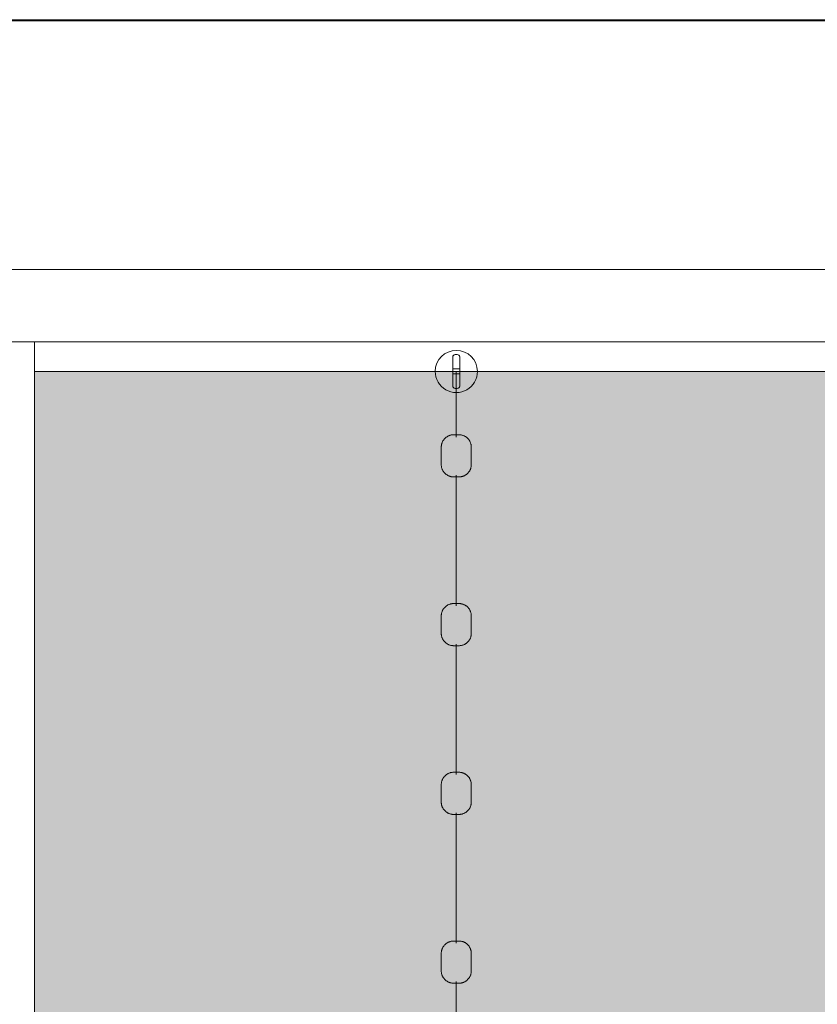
# Model space of a CAD drawing. Header units: millimetres. Extents: x 2016 to 102618, y -16590 to 68005.
# Tile 533 of 654: x 68483 to 69428, y 60570 to 61737. Entities that reach past the tile are written whole.
import ezdxf

# ---------------------------------------------------------------- set-up
doc = ezdxf.new("R2010")
doc.units = ezdxf.units.MM
for name, color, linetype, lineweight in [('A-DETL', 90, 'Continuous', 18), ('A-DETL-MBND', 5, 'Continuous', 13), ('A-WALL', 113, 'Continuous', 13), ('Q-SPCQ', 91, 'Continuous', 13)]:
    doc.layers.add(name, color=color, linetype=linetype, lineweight=lineweight)
doc.layers.add('Water', color=131, linetype='Continuous')

# ---------------------------------------------------------------- blocks, each defined once
blk = doc.blocks.new('43_VCS_SE_goot_rooster_schuin - 28_VCS_RVS wand-gootrooster 25000mm-4108939-00 Begane grond')
at = {"layer": 'Q-SPCQ'}
for p, q in [((-10916.4, 147.1), (10914.3, 147.1)), ((10916.4, 145.8), (-10916.4, 145.8)), ((-10621.4, -148.8), (10620.1, -148.8))]:
    blk.add_line(p, q, dxfattribs=at)
blk = doc.blocks.new('89_VCS_SE_drijflijn - drijflijn-V276-00 Begane grond')
at = {"layer": 'Q-SPCQ'}
for p, q in [((-13032.8, 17.8), (-13053.3, 17.8)), ((-12832.8, 17.8), (-12853.3, 17.8)), ((-12632.8, 17.8), (-12653.3, 17.8)), ((-12432.8, 17.8), (-12453.3, 17.8)), ((-13163.1, -1.2), (-13163.1, 1.1)), ((-13160.1, 4.1), (-13143.1, 4.1)), ((-13146.1, 4.1), (-13146.1, -4.2)), ((-13143.1, 4.1), (-13126.1, 4.1)), ((-13143.1, 0), (-13065.4, 0)), ((-13140.1, -4.2), (-13140.1, 4.1)), ((-13123.1, 1.1), (-13123.1, -1.2)), ((-13020.1, 0), (-12865.4, 0)), ((-12820.1, 0), (-12665.4, 0)), ((-12620.1, 0), (-12465.4, 0)), ((-12420.1, 0), (-12265.4, 0)), ((-13143.1, -4.2), (-13160.1, -4.2)), ((-13126.1, -4.2), (-13143.1, -4.2)), ((-13053.3, -17.8), (-13032.8, -17.8)), ((-12853.3, -17.8), (-12832.8, -17.8)), ((-12653.3, -17.8), (-12632.8, -17.8)), ((-12453.3, -17.8), (-12432.8, -17.8))]:
    blk.add_line(p, q, dxfattribs=at)
at = {"layer": 'Q-SPCQ', "flags": 128}
for points in [[(-13068.1, 3), (-13068.1, 3.6), (-13068.1, 4.2), (-13068, 4.8), (-13067.9, 5.4), (-13067.8, 5.9), (-13067.7, 6.5), (-13067.5, 7.1), (-13067.4, 7.7), (-13067.2, 8.2), (-13067, 8.8), (-13066.7, 9.3), (-13066.4, 9.9), (-13066.2, 10.4), (-13065.9, 10.9), (-13065.5, 11.4), (-13065.2, 11.9), (-13064.8, 12.3), (-13064.4, 12.8), (-13064, 13.2), (-13063.6, 13.6), (-13063.2, 14.1), (-13062.7, 14.4), (-13062.3, 14.8), (-13061.8, 15.2), (-13061.3, 15.5), (-13060.8, 15.8), (-13060.3, 16.1), (-13059.7, 16.4), (-13059.2, 16.6), (-13058.7, 16.8), (-13058.1, 17), (-13057.5, 17.2), (-13057, 17.4), (-13056.4, 17.5), (-13055.8, 17.6), (-13055.2, 17.7), (-13054.6, 17.8), (-13054, 17.8), (-13053.4, 17.8), (-13053.3, 17.8)], [(-13032.8, 17.8), (-13032.2, 17.8), (-13031.6, 17.8), (-13031.1, 17.7), (-13030.5, 17.7), (-13029.9, 17.5), (-13029.3, 17.4), (-13028.8, 17.3), (-13028.2, 17.1), (-13027.6, 16.9), (-13027.1, 16.7), (-13026.6, 16.4), (-13026, 16.2), (-13025.5, 15.9), (-13025, 15.6), (-13024.5, 15.3), (-13024, 14.9), (-13023.6, 14.6), (-13023.1, 14.2), (-13022.7, 13.8), (-13022.3, 13.4), (-13021.9, 13), (-13021.5, 12.5), (-13021.1, 12.1), (-13020.8, 11.6), (-13020.5, 11.1), (-13020.1, 10.6), (-13019.9, 10.1), (-13019.6, 9.6), (-13019.3, 9), (-13019.1, 8.5), (-13018.9, 7.9), (-13018.7, 7.4), (-13018.6, 6.8), (-13018.5, 6.2), (-13018.3, 5.7), (-13018.3, 5.1), (-13018.2, 4.5), (-13018.1, 3.9), (-13018.1, 3.3), (-13018.1, 3.2)], [(-12868.1, 3), (-12868.1, 3.6), (-12868.1, 4.2), (-12868, 4.8), (-12867.9, 5.4), (-12867.8, 5.9), (-12867.7, 6.5), (-12867.5, 7.1), (-12867.4, 7.7), (-12867.2, 8.2), (-12867, 8.8), (-12866.7, 9.3), (-12866.4, 9.9), (-12866.2, 10.4), (-12865.9, 10.9), (-12865.5, 11.4), (-12865.2, 11.9), (-12864.8, 12.3), (-12864.4, 12.8), (-12864, 13.2), (-12863.6, 13.6), (-12863.2, 14.1), (-12862.7, 14.4), (-12862.3, 14.8), (-12861.8, 15.2), (-12861.3, 15.5), (-12860.8, 15.8), (-12860.3, 16.1), (-12859.7, 16.4), (-12859.2, 16.6), (-12858.7, 16.8), (-12858.1, 17), (-12857.5, 17.2), (-12857, 17.4), (-12856.4, 17.5), (-12855.8, 17.6), (-12855.2, 17.7), (-12854.6, 17.8), (-12854, 17.8), (-12853.4, 17.8), (-12853.3, 17.8)], [(-12832.8, 17.8), (-12832.2, 17.8), (-12831.6, 17.8), (-12831.1, 17.7), (-12830.5, 17.7), (-12829.9, 17.5), (-12829.3, 17.4), (-12828.8, 17.3), (-12828.2, 17.1), (-12827.6, 16.9), (-12827.1, 16.7), (-12826.6, 16.4), (-12826, 16.2), (-12825.5, 15.9), (-12825, 15.6), (-12824.5, 15.3), (-12824, 14.9), (-12823.6, 14.6), (-12823.1, 14.2), (-12822.7, 13.8), (-12822.3, 13.4), (-12821.9, 13), (-12821.5, 12.5), (-12821.1, 12.1), (-12820.8, 11.6), (-12820.5, 11.1), (-12820.1, 10.6), (-12819.9, 10.1), (-12819.6, 9.6), (-12819.3, 9), (-12819.1, 8.5), (-12818.9, 7.9), (-12818.7, 7.4), (-12818.6, 6.8), (-12818.5, 6.2), (-12818.3, 5.7), (-12818.3, 5.1), (-12818.2, 4.5), (-12818.1, 3.9), (-12818.1, 3.3), (-12818.1, 3.2)], [(-12668.1, 3), (-12668.1, 3.6), (-12668.1, 4.2), (-12668, 4.8), (-12667.9, 5.4), (-12667.8, 5.9), (-12667.7, 6.5), (-12667.5, 7.1), (-12667.4, 7.7), (-12667.2, 8.2), (-12667, 8.8), (-12666.7, 9.3), (-12666.4, 9.9), (-12666.2, 10.4), (-12665.9, 10.9), (-12665.5, 11.4), (-12665.2, 11.9), (-12664.8, 12.3), (-12664.4, 12.8), (-12664, 13.2), (-12663.6, 13.6), (-12663.2, 14.1), (-12662.7, 14.4), (-12662.3, 14.8), (-12661.8, 15.2), (-12661.3, 15.5), (-12660.8, 15.8), (-12660.3, 16.1), (-12659.7, 16.4), (-12659.2, 16.6), (-12658.7, 16.8), (-12658.1, 17), (-12657.5, 17.2), (-12657, 17.4), (-12656.4, 17.5), (-12655.8, 17.6), (-12655.2, 17.7), (-12654.6, 17.8), (-12654, 17.8), (-12653.4, 17.8), (-12653.3, 17.8)], [(-12632.8, 17.8), (-12632.2, 17.8), (-12631.6, 17.8), (-12631.1, 17.7), (-12630.5, 17.7), (-12629.9, 17.5), (-12629.3, 17.4), (-12628.8, 17.3), (-12628.2, 17.1), (-12627.6, 16.9), (-12627.1, 16.7), (-12626.6, 16.4), (-12626, 16.2), (-12625.5, 15.9), (-12625, 15.6), (-12624.5, 15.3), (-12624, 14.9), (-12623.6, 14.6), (-12623.1, 14.2), (-12622.7, 13.8), (-12622.3, 13.4), (-12621.9, 13), (-12621.5, 12.5), (-12621.1, 12.1), (-12620.8, 11.6), (-12620.5, 11.1), (-12620.1, 10.6), (-12619.9, 10.1), (-12619.6, 9.6), (-12619.3, 9), (-12619.1, 8.5), (-12618.9, 7.9), (-12618.7, 7.4), (-12618.6, 6.8), (-12618.5, 6.2), (-12618.3, 5.7), (-12618.3, 5.1), (-12618.2, 4.5), (-12618.1, 3.9), (-12618.1, 3.3), (-12618.1, 3.2)], [(-12468.1, 3), (-12468.1, 3.6), (-12468.1, 4.2), (-12468, 4.8), (-12467.9, 5.4), (-12467.8, 5.9), (-12467.7, 6.5), (-12467.5, 7.1), (-12467.4, 7.7), (-12467.2, 8.2), (-12467, 8.8), (-12466.7, 9.3), (-12466.4, 9.9), (-12466.2, 10.4), (-12465.9, 10.9), (-12465.5, 11.4), (-12465.2, 11.9), (-12464.8, 12.3), (-12464.4, 12.8), (-12464, 13.2), (-12463.6, 13.6), (-12463.2, 14.1), (-12462.7, 14.4), (-12462.3, 14.8), (-12461.8, 15.2), (-12461.3, 15.5), (-12460.8, 15.8), (-12460.3, 16.1), (-12459.7, 16.4), (-12459.2, 16.6), (-12458.7, 16.8), (-12458.1, 17), (-12457.5, 17.2), (-12457, 17.4), (-12456.4, 17.5), (-12455.8, 17.6), (-12455.2, 17.7), (-12454.6, 17.8), (-12454, 17.8), (-12453.4, 17.8), (-12453.3, 17.8)], [(-12432.8, 17.8), (-12432.2, 17.8), (-12431.6, 17.8), (-12431.1, 17.7), (-12430.5, 17.7), (-12429.9, 17.5), (-12429.3, 17.4), (-12428.8, 17.3), (-12428.2, 17.1), (-12427.6, 16.9), (-12427.1, 16.7), (-12426.6, 16.4), (-12426, 16.2), (-12425.5, 15.9), (-12425, 15.6), (-12424.5, 15.3), (-12424, 14.9), (-12423.6, 14.6), (-12423.1, 14.2), (-12422.7, 13.8), (-12422.3, 13.4), (-12421.9, 13), (-12421.5, 12.5), (-12421.1, 12.1), (-12420.8, 11.6), (-12420.5, 11.1), (-12420.1, 10.6), (-12419.9, 10.1), (-12419.6, 9.6), (-12419.3, 9), (-12419.1, 8.5), (-12418.9, 7.9), (-12418.7, 7.4), (-12418.6, 6.8), (-12418.5, 6.2), (-12418.3, 5.7), (-12418.3, 5.1), (-12418.2, 4.5), (-12418.1, 3.9), (-12418.1, 3.3), (-12418.1, 3.2)], [(-13068.1, -3), (-13068.1, -3), (-13068.1, -3), (-13068.1, -3), (-13068.1, -3), (-13068.1, -2.9), (-13068.1, -2.9), (-13068.1, -2.9), (-13068.1, -2.8), (-13068.1, -2.8), (-13068.1, -2.8), (-13068.1, -2.7), (-13068.1, -2.7), (-13068.1, -2.6), (-13068.1, -2.5), (-13068.1, -2.5), (-13068.1, -2.4), (-13068.1, -2.3), (-13068.1, -2.3), (-13068.1, -2.2), (-13068.1, -2.1), (-13068.1, -2), (-13068.1, -1.9), (-13068.1, -1.8), (-13068.1, -1.7), (-13068.1, -1.6), (-13068.1, -1.5), (-13068.1, -1.4), (-13068.1, -1.3), (-13068.1, -1.2), (-13068.1, -1.1), (-13068.1, -1), (-13068.1, -0.9), (-13068.1, -0.7), (-13068.1, -0.6), (-13068.1, -0.5), (-13068.1, -0.4), (-13068.1, -0.3), (-13068.1, -0.2), (-13068.1, 0), (-13068.1, 0.1), (-13068.1, 0.2), (-13068.1, 0.3), (-13068.1, 0.4), (-13068.1, 0.6), (-13068.1, 0.7), (-13068.1, 0.8), (-13068.1, 0.9), (-13068.1, 1), (-13068.1, 1.1), (-13068.1, 1.2), (-13068.1, 1.4), (-13068.1, 1.5), (-13068.1, 1.6), (-13068.1, 1.7), (-13068.1, 1.8), (-13068.1, 1.9), (-13068.1, 2), (-13068.1, 2), (-13068.1, 2.1), (-13068.1, 2.2), (-13068.1, 2.3), (-13068.1, 2.4), (-13068.1, 2.4), (-13068.1, 2.5), (-13068.1, 2.6), (-13068.1, 2.6), (-13068.1, 2.7), (-13068.1, 2.7), (-13068.1, 2.8), (-13068.1, 2.8), (-13068.1, 2.9), (-13068.1, 2.9), (-13068.1, 2.9), (-13068.1, 3), (-13068.1, 3), (-13068.1, 3), (-13068.1, 3), (-13068.1, 3)], [(-13068.1, 3), (-13068.1, 3), (-13068.1, 3), (-13068.1, 3), (-13068.1, 3), (-13068.1, 2.9), (-13068.1, 2.9), (-13068.1, 2.9), (-13068.1, 2.8), (-13068.1, 2.8), (-13068.1, 2.8), (-13068.1, 2.7), (-13068.1, 2.7), (-13068.1, 2.6), (-13068.1, 2.5), (-13068.1, 2.5), (-13068.1, 2.4), (-13068.1, 2.3), (-13068.1, 2.3), (-13068.1, 2.2), (-13068.1, 2.1), (-13068.1, 2), (-13068.1, 1.9), (-13068.1, 1.8), (-13068.1, 1.7), (-13068.1, 1.6), (-13068.1, 1.5), (-13068.1, 1.4), (-13068.1, 1.3), (-13068.1, 1.2), (-13068.1, 1.1), (-13068.1, 1), (-13068.1, 0.9), (-13068.1, 0.7), (-13068.1, 0.6), (-13068.1, 0.5), (-13068.1, 0.4), (-13068.1, 0.3), (-13068.1, 0.2), (-13068.1, 0), (-13068.1, -0.1), (-13068.1, -0.2), (-13068.1, -0.3), (-13068.1, -0.4), (-13068.1, -0.6), (-13068.1, -0.7), (-13068.1, -0.8), (-13068.1, -0.9), (-13068.1, -1), (-13068.1, -1.1), (-13068.1, -1.2), (-13068.1, -1.4), (-13068.1, -1.5), (-13068.1, -1.6), (-13068.1, -1.7), (-13068.1, -1.8), (-13068.1, -1.9), (-13068.1, -2), (-13068.1, -2), (-13068.1, -2.1), (-13068.1, -2.2), (-13068.1, -2.3), (-13068.1, -2.4), (-13068.1, -2.4), (-13068.1, -2.5), (-13068.1, -2.6), (-13068.1, -2.6), (-13068.1, -2.7), (-13068.1, -2.7), (-13068.1, -2.8), (-13068.1, -2.8), (-13068.1, -2.9), (-13068.1, -2.9), (-13068.1, -2.9), (-13068.1, -3), (-13068.1, -3), (-13068.1, -3), (-13068.1, -3), (-13068.1, -3)], [(-13018.1, 3.2), (-13018.1, 3.2), (-13018.1, 3.1), (-13018.1, 3.1), (-13018.1, 3.1), (-13018.1, 3.1), (-13018.1, 3.1), (-13018.1, 3), (-13018.1, 3), (-13018.1, 3), (-13018.1, 2.9), (-13018.1, 2.9), (-13018.1, 2.8), (-13018.1, 2.7), (-13018.1, 2.7), (-13018.1, 2.6), (-13018.1, 2.5), (-13018.1, 2.5), (-13018.1, 2.4), (-13018.1, 2.3), (-13018.1, 2.2), (-13018.1, 2.1), (-13018.1, 2), (-13018.1, 1.9), (-13018.1, 1.8), (-13018.1, 1.7), (-13018.1, 1.6), (-13018.1, 1.5), (-13018.1, 1.4), (-13018.1, 1.3), (-13018.1, 1.1), (-13018.1, 1), (-13018.1, 0.9), (-13018.1, 0.8), (-13018.1, 0.7), (-13018.1, 0.5), (-13018.1, 0.4), (-13018.1, 0.3), (-13018.1, 0.2), (-13018.1, 0), (-13018.1, -0.1), (-13018.1, -0.2), (-13018.1, -0.3), (-13018.1, -0.5), (-13018.1, -0.6), (-13018.1, -0.7), (-13018.1, -0.8), (-13018.1, -1), (-13018.1, -1.1), (-13018.1, -1.2), (-13018.1, -1.3), (-13018.1, -1.4), (-13018.1, -1.5), (-13018.1, -1.6), (-13018.1, -1.8), (-13018.1, -1.9), (-13018.1, -2), (-13018.1, -2.1), (-13018.1, -2.2), (-13018.1, -2.2), (-13018.1, -2.3), (-13018.1, -2.4), (-13018.1, -2.5), (-13018.1, -2.6), (-13018.1, -2.6), (-13018.1, -2.7), (-13018.1, -2.8), (-13018.1, -2.8), (-13018.1, -2.9), (-13018.1, -2.9), (-13018.1, -3), (-13018.1, -3), (-13018.1, -3.1), (-13018.1, -3.1), (-13018.1, -3.1), (-13018.1, -3.1), (-13018.1, -3.1), (-13018.1, -3.2), (-13018.1, -3.2)], [(-13018.1, -3.2), (-13018.1, -3.2), (-13018.1, -3.1), (-13018.1, -3.1), (-13018.1, -3.1), (-13018.1, -3.1), (-13018.1, -3.1), (-13018.1, -3), (-13018.1, -3), (-13018.1, -3), (-13018.1, -2.9), (-13018.1, -2.9), (-13018.1, -2.8), (-13018.1, -2.7), (-13018.1, -2.7), (-13018.1, -2.6), (-13018.1, -2.5), (-13018.1, -2.5), (-13018.1, -2.4), (-13018.1, -2.3), (-13018.1, -2.2), (-13018.1, -2.1), (-13018.1, -2), (-13018.1, -1.9), (-13018.1, -1.8), (-13018.1, -1.7), (-13018.1, -1.6), (-13018.1, -1.5), (-13018.1, -1.4), (-13018.1, -1.3), (-13018.1, -1.1), (-13018.1, -1), (-13018.1, -0.9), (-13018.1, -0.8), (-13018.1, -0.7), (-13018.1, -0.5), (-13018.1, -0.4), (-13018.1, -0.3), (-13018.1, -0.2), (-13018.1, 0), (-13018.1, 0.1), (-13018.1, 0.2), (-13018.1, 0.3), (-13018.1, 0.5), (-13018.1, 0.6), (-13018.1, 0.7), (-13018.1, 0.8), (-13018.1, 1), (-13018.1, 1.1), (-13018.1, 1.2), (-13018.1, 1.3), (-13018.1, 1.4), (-13018.1, 1.5), (-13018.1, 1.6), (-13018.1, 1.8), (-13018.1, 1.9), (-13018.1, 2), (-13018.1, 2.1), (-13018.1, 2.2), (-13018.1, 2.2), (-13018.1, 2.3), (-13018.1, 2.4), (-13018.1, 2.5), (-13018.1, 2.6), (-13018.1, 2.6), (-13018.1, 2.7), (-13018.1, 2.8), (-13018.1, 2.8), (-13018.1, 2.9), (-13018.1, 2.9), (-13018.1, 3), (-13018.1, 3), (-13018.1, 3.1), (-13018.1, 3.1), (-13018.1, 3.1), (-13018.1, 3.1), (-13018.1, 3.1), (-13018.1, 3.2), (-13018.1, 3.2)], [(-12868.1, -3), (-12868.1, -3), (-12868.1, -3), (-12868.1, -3), (-12868.1, -3), (-12868.1, -2.9), (-12868.1, -2.9), (-12868.1, -2.9), (-12868.1, -2.8), (-12868.1, -2.8), (-12868.1, -2.8), (-12868.1, -2.7), (-12868.1, -2.7), (-12868.1, -2.6), (-12868.1, -2.5), (-12868.1, -2.5), (-12868.1, -2.4), (-12868.1, -2.3), (-12868.1, -2.3), (-12868.1, -2.2), (-12868.1, -2.1), (-12868.1, -2), (-12868.1, -1.9), (-12868.1, -1.8), (-12868.1, -1.7), (-12868.1, -1.6), (-12868.1, -1.5), (-12868.1, -1.4), (-12868.1, -1.3), (-12868.1, -1.2), (-12868.1, -1.1), (-12868.1, -1), (-12868.1, -0.9), (-12868.1, -0.7), (-12868.1, -0.6), (-12868.1, -0.5), (-12868.1, -0.4), (-12868.1, -0.3), (-12868.1, -0.2), (-12868.1, 0), (-12868.1, 0.1), (-12868.1, 0.2), (-12868.1, 0.3), (-12868.1, 0.4), (-12868.1, 0.6), (-12868.1, 0.7), (-12868.1, 0.8), (-12868.1, 0.9), (-12868.1, 1), (-12868.1, 1.1), (-12868.1, 1.2), (-12868.1, 1.4), (-12868.1, 1.5), (-12868.1, 1.6), (-12868.1, 1.7), (-12868.1, 1.8), (-12868.1, 1.9), (-12868.1, 2), (-12868.1, 2), (-12868.1, 2.1), (-12868.1, 2.2), (-12868.1, 2.3), (-12868.1, 2.4), (-12868.1, 2.4), (-12868.1, 2.5), (-12868.1, 2.6), (-12868.1, 2.6), (-12868.1, 2.7), (-12868.1, 2.7), (-12868.1, 2.8), (-12868.1, 2.8), (-12868.1, 2.9), (-12868.1, 2.9), (-12868.1, 2.9), (-12868.1, 3), (-12868.1, 3), (-12868.1, 3), (-12868.1, 3), (-12868.1, 3)], [(-12868.1, 3), (-12868.1, 3), (-12868.1, 3), (-12868.1, 3), (-12868.1, 3), (-12868.1, 2.9), (-12868.1, 2.9), (-12868.1, 2.9), (-12868.1, 2.8), (-12868.1, 2.8), (-12868.1, 2.8), (-12868.1, 2.7), (-12868.1, 2.7), (-12868.1, 2.6), (-12868.1, 2.5), (-12868.1, 2.5), (-12868.1, 2.4), (-12868.1, 2.3), (-12868.1, 2.3), (-12868.1, 2.2), (-12868.1, 2.1), (-12868.1, 2), (-12868.1, 1.9), (-12868.1, 1.8), (-12868.1, 1.7), (-12868.1, 1.6), (-12868.1, 1.5), (-12868.1, 1.4), (-12868.1, 1.3), (-12868.1, 1.2), (-12868.1, 1.1), (-12868.1, 1), (-12868.1, 0.9), (-12868.1, 0.7), (-12868.1, 0.6), (-12868.1, 0.5), (-12868.1, 0.4), (-12868.1, 0.3), (-12868.1, 0.2), (-12868.1, 0), (-12868.1, -0.1), (-12868.1, -0.2), (-12868.1, -0.3), (-12868.1, -0.4), (-12868.1, -0.6), (-12868.1, -0.7), (-12868.1, -0.8), (-12868.1, -0.9), (-12868.1, -1), (-12868.1, -1.1), (-12868.1, -1.2), (-12868.1, -1.4), (-12868.1, -1.5), (-12868.1, -1.6), (-12868.1, -1.7), (-12868.1, -1.8), (-12868.1, -1.9), (-12868.1, -2), (-12868.1, -2), (-12868.1, -2.1), (-12868.1, -2.2), (-12868.1, -2.3), (-12868.1, -2.4), (-12868.1, -2.4), (-12868.1, -2.5), (-12868.1, -2.6), (-12868.1, -2.6), (-12868.1, -2.7), (-12868.1, -2.7), (-12868.1, -2.8), (-12868.1, -2.8), (-12868.1, -2.9), (-12868.1, -2.9), (-12868.1, -2.9), (-12868.1, -3), (-12868.1, -3), (-12868.1, -3), (-12868.1, -3), (-12868.1, -3)], [(-12818.1, 3.2), (-12818.1, 3.2), (-12818.1, 3.1), (-12818.1, 3.1), (-12818.1, 3.1), (-12818.1, 3.1), (-12818.1, 3.1), (-12818.1, 3), (-12818.1, 3), (-12818.1, 3), (-12818.1, 2.9), (-12818.1, 2.9), (-12818.1, 2.8), (-12818.1, 2.7), (-12818.1, 2.7), (-12818.1, 2.6), (-12818.1, 2.5), (-12818.1, 2.5), (-12818.1, 2.4), (-12818.1, 2.3), (-12818.1, 2.2), (-12818.1, 2.1), (-12818.1, 2), (-12818.1, 1.9), (-12818.1, 1.8), (-12818.1, 1.7), (-12818.1, 1.6), (-12818.1, 1.5), (-12818.1, 1.4), (-12818.1, 1.3), (-12818.1, 1.1), (-12818.1, 1), (-12818.1, 0.9), (-12818.1, 0.8), (-12818.1, 0.7), (-12818.1, 0.5), (-12818.1, 0.4), (-12818.1, 0.3), (-12818.1, 0.2), (-12818.1, 0), (-12818.1, -0.1), (-12818.1, -0.2), (-12818.1, -0.3), (-12818.1, -0.5), (-12818.1, -0.6), (-12818.1, -0.7), (-12818.1, -0.8), (-12818.1, -1), (-12818.1, -1.1), (-12818.1, -1.2), (-12818.1, -1.3), (-12818.1, -1.4), (-12818.1, -1.5), (-12818.1, -1.6), (-12818.1, -1.8), (-12818.1, -1.9), (-12818.1, -2), (-12818.1, -2.1), (-12818.1, -2.2), (-12818.1, -2.2), (-12818.1, -2.3), (-12818.1, -2.4), (-12818.1, -2.5), (-12818.1, -2.6), (-12818.1, -2.6), (-12818.1, -2.7), (-12818.1, -2.8), (-12818.1, -2.8), (-12818.1, -2.9), (-12818.1, -2.9), (-12818.1, -3), (-12818.1, -3), (-12818.1, -3.1), (-12818.1, -3.1), (-12818.1, -3.1), (-12818.1, -3.1), (-12818.1, -3.1), (-12818.1, -3.2), (-12818.1, -3.2)], [(-12818.1, -3.2), (-12818.1, -3.2), (-12818.1, -3.1), (-12818.1, -3.1), (-12818.1, -3.1), (-12818.1, -3.1), (-12818.1, -3.1), (-12818.1, -3), (-12818.1, -3), (-12818.1, -3), (-12818.1, -2.9), (-12818.1, -2.9), (-12818.1, -2.8), (-12818.1, -2.7), (-12818.1, -2.7), (-12818.1, -2.6), (-12818.1, -2.5), (-12818.1, -2.5), (-12818.1, -2.4), (-12818.1, -2.3), (-12818.1, -2.2), (-12818.1, -2.1), (-12818.1, -2), (-12818.1, -1.9), (-12818.1, -1.8), (-12818.1, -1.7), (-12818.1, -1.6), (-12818.1, -1.5), (-12818.1, -1.4), (-12818.1, -1.3), (-12818.1, -1.1), (-12818.1, -1), (-12818.1, -0.9), (-12818.1, -0.8), (-12818.1, -0.7), (-12818.1, -0.5), (-12818.1, -0.4), (-12818.1, -0.3), (-12818.1, -0.2), (-12818.1, 0), (-12818.1, 0.1), (-12818.1, 0.2), (-12818.1, 0.3), (-12818.1, 0.5), (-12818.1, 0.6), (-12818.1, 0.7), (-12818.1, 0.8), (-12818.1, 1), (-12818.1, 1.1), (-12818.1, 1.2), (-12818.1, 1.3), (-12818.1, 1.4), (-12818.1, 1.5), (-12818.1, 1.6), (-12818.1, 1.8), (-12818.1, 1.9), (-12818.1, 2), (-12818.1, 2.1), (-12818.1, 2.2), (-12818.1, 2.2), (-12818.1, 2.3), (-12818.1, 2.4), (-12818.1, 2.5), (-12818.1, 2.6), (-12818.1, 2.6), (-12818.1, 2.7), (-12818.1, 2.8), (-12818.1, 2.8), (-12818.1, 2.9), (-12818.1, 2.9), (-12818.1, 3), (-12818.1, 3), (-12818.1, 3.1), (-12818.1, 3.1), (-12818.1, 3.1), (-12818.1, 3.1), (-12818.1, 3.1), (-12818.1, 3.2), (-12818.1, 3.2)], [(-12668.1, -3), (-12668.1, -3), (-12668.1, -3), (-12668.1, -3), (-12668.1, -3), (-12668.1, -2.9), (-12668.1, -2.9), (-12668.1, -2.9), (-12668.1, -2.8), (-12668.1, -2.8), (-12668.1, -2.8), (-12668.1, -2.7), (-12668.1, -2.7), (-12668.1, -2.6), (-12668.1, -2.5), (-12668.1, -2.5), (-12668.1, -2.4), (-12668.1, -2.3), (-12668.1, -2.3), (-12668.1, -2.2), (-12668.1, -2.1), (-12668.1, -2), (-12668.1, -1.9), (-12668.1, -1.8), (-12668.1, -1.7), (-12668.1, -1.6), (-12668.1, -1.5), (-12668.1, -1.4), (-12668.1, -1.3), (-12668.1, -1.2), (-12668.1, -1.1), (-12668.1, -1), (-12668.1, -0.9), (-12668.1, -0.7), (-12668.1, -0.6), (-12668.1, -0.5), (-12668.1, -0.4), (-12668.1, -0.3), (-12668.1, -0.2), (-12668.1, 0), (-12668.1, 0.1), (-12668.1, 0.2), (-12668.1, 0.3), (-12668.1, 0.4), (-12668.1, 0.6), (-12668.1, 0.7), (-12668.1, 0.8), (-12668.1, 0.9), (-12668.1, 1), (-12668.1, 1.1), (-12668.1, 1.2), (-12668.1, 1.4), (-12668.1, 1.5), (-12668.1, 1.6), (-12668.1, 1.7), (-12668.1, 1.8), (-12668.1, 1.9), (-12668.1, 2), (-12668.1, 2), (-12668.1, 2.1), (-12668.1, 2.2), (-12668.1, 2.3), (-12668.1, 2.4), (-12668.1, 2.4), (-12668.1, 2.5), (-12668.1, 2.6), (-12668.1, 2.6), (-12668.1, 2.7), (-12668.1, 2.7), (-12668.1, 2.8), (-12668.1, 2.8), (-12668.1, 2.9), (-12668.1, 2.9), (-12668.1, 2.9), (-12668.1, 3), (-12668.1, 3), (-12668.1, 3), (-12668.1, 3), (-12668.1, 3)], [(-12668.1, 3), (-12668.1, 3), (-12668.1, 3), (-12668.1, 3), (-12668.1, 3), (-12668.1, 2.9), (-12668.1, 2.9), (-12668.1, 2.9), (-12668.1, 2.8), (-12668.1, 2.8), (-12668.1, 2.8), (-12668.1, 2.7), (-12668.1, 2.7), (-12668.1, 2.6), (-12668.1, 2.5), (-12668.1, 2.5), (-12668.1, 2.4), (-12668.1, 2.3), (-12668.1, 2.3), (-12668.1, 2.2), (-12668.1, 2.1), (-12668.1, 2), (-12668.1, 1.9), (-12668.1, 1.8), (-12668.1, 1.7), (-12668.1, 1.6), (-12668.1, 1.5), (-12668.1, 1.4), (-12668.1, 1.3), (-12668.1, 1.2), (-12668.1, 1.1), (-12668.1, 1), (-12668.1, 0.9), (-12668.1, 0.7), (-12668.1, 0.6), (-12668.1, 0.5), (-12668.1, 0.4), (-12668.1, 0.3), (-12668.1, 0.2), (-12668.1, 0), (-12668.1, -0.1), (-12668.1, -0.2), (-12668.1, -0.3), (-12668.1, -0.4), (-12668.1, -0.6), (-12668.1, -0.7), (-12668.1, -0.8), (-12668.1, -0.9), (-12668.1, -1), (-12668.1, -1.1), (-12668.1, -1.2), (-12668.1, -1.4), (-12668.1, -1.5), (-12668.1, -1.6), (-12668.1, -1.7), (-12668.1, -1.8), (-12668.1, -1.9), (-12668.1, -2), (-12668.1, -2), (-12668.1, -2.1), (-12668.1, -2.2), (-12668.1, -2.3), (-12668.1, -2.4), (-12668.1, -2.4), (-12668.1, -2.5), (-12668.1, -2.6), (-12668.1, -2.6), (-12668.1, -2.7), (-12668.1, -2.7), (-12668.1, -2.8), (-12668.1, -2.8), (-12668.1, -2.9), (-12668.1, -2.9), (-12668.1, -2.9), (-12668.1, -3), (-12668.1, -3), (-12668.1, -3), (-12668.1, -3), (-12668.1, -3)], [(-12618.1, 3.2), (-12618.1, 3.2), (-12618.1, 3.1), (-12618.1, 3.1), (-12618.1, 3.1), (-12618.1, 3.1), (-12618.1, 3.1), (-12618.1, 3), (-12618.1, 3), (-12618.1, 3), (-12618.1, 2.9), (-12618.1, 2.9), (-12618.1, 2.8), (-12618.1, 2.7), (-12618.1, 2.7), (-12618.1, 2.6), (-12618.1, 2.5), (-12618.1, 2.5), (-12618.1, 2.4), (-12618.1, 2.3), (-12618.1, 2.2), (-12618.1, 2.1), (-12618.1, 2), (-12618.1, 1.9), (-12618.1, 1.8), (-12618.1, 1.7), (-12618.1, 1.6), (-12618.1, 1.5), (-12618.1, 1.4), (-12618.1, 1.3), (-12618.1, 1.1), (-12618.1, 1), (-12618.1, 0.9), (-12618.1, 0.8), (-12618.1, 0.7), (-12618.1, 0.5), (-12618.1, 0.4), (-12618.1, 0.3), (-12618.1, 0.2), (-12618.1, 0), (-12618.1, -0.1), (-12618.1, -0.2), (-12618.1, -0.3), (-12618.1, -0.5), (-12618.1, -0.6), (-12618.1, -0.7), (-12618.1, -0.8), (-12618.1, -1), (-12618.1, -1.1), (-12618.1, -1.2), (-12618.1, -1.3), (-12618.1, -1.4), (-12618.1, -1.5), (-12618.1, -1.6), (-12618.1, -1.8), (-12618.1, -1.9), (-12618.1, -2), (-12618.1, -2.1), (-12618.1, -2.2), (-12618.1, -2.2), (-12618.1, -2.3), (-12618.1, -2.4), (-12618.1, -2.5), (-12618.1, -2.6), (-12618.1, -2.6), (-12618.1, -2.7), (-12618.1, -2.8), (-12618.1, -2.8), (-12618.1, -2.9), (-12618.1, -2.9), (-12618.1, -3), (-12618.1, -3), (-12618.1, -3.1), (-12618.1, -3.1), (-12618.1, -3.1), (-12618.1, -3.1), (-12618.1, -3.1), (-12618.1, -3.2), (-12618.1, -3.2)], [(-12618.1, -3.2), (-12618.1, -3.2), (-12618.1, -3.1), (-12618.1, -3.1), (-12618.1, -3.1), (-12618.1, -3.1), (-12618.1, -3.1), (-12618.1, -3), (-12618.1, -3), (-12618.1, -3), (-12618.1, -2.9), (-12618.1, -2.9), (-12618.1, -2.8), (-12618.1, -2.7), (-12618.1, -2.7), (-12618.1, -2.6), (-12618.1, -2.5), (-12618.1, -2.5), (-12618.1, -2.4), (-12618.1, -2.3), (-12618.1, -2.2), (-12618.1, -2.1), (-12618.1, -2), (-12618.1, -1.9), (-12618.1, -1.8), (-12618.1, -1.7), (-12618.1, -1.6), (-12618.1, -1.5), (-12618.1, -1.4), (-12618.1, -1.3), (-12618.1, -1.1), (-12618.1, -1), (-12618.1, -0.9), (-12618.1, -0.8), (-12618.1, -0.7), (-12618.1, -0.5), (-12618.1, -0.4), (-12618.1, -0.3), (-12618.1, -0.2), (-12618.1, 0), (-12618.1, 0.1), (-12618.1, 0.2), (-12618.1, 0.3), (-12618.1, 0.5), (-12618.1, 0.6), (-12618.1, 0.7), (-12618.1, 0.8), (-12618.1, 1), (-12618.1, 1.1), (-12618.1, 1.2), (-12618.1, 1.3), (-12618.1, 1.4), (-12618.1, 1.5), (-12618.1, 1.6), (-12618.1, 1.8), (-12618.1, 1.9), (-12618.1, 2), (-12618.1, 2.1), (-12618.1, 2.2), (-12618.1, 2.2), (-12618.1, 2.3), (-12618.1, 2.4), (-12618.1, 2.5), (-12618.1, 2.6), (-12618.1, 2.6), (-12618.1, 2.7), (-12618.1, 2.8), (-12618.1, 2.8), (-12618.1, 2.9), (-12618.1, 2.9), (-12618.1, 3), (-12618.1, 3), (-12618.1, 3.1), (-12618.1, 3.1), (-12618.1, 3.1), (-12618.1, 3.1), (-12618.1, 3.1), (-12618.1, 3.2), (-12618.1, 3.2)], [(-12468.1, -3), (-12468.1, -3), (-12468.1, -3), (-12468.1, -3), (-12468.1, -3), (-12468.1, -2.9), (-12468.1, -2.9), (-12468.1, -2.9), (-12468.1, -2.8), (-12468.1, -2.8), (-12468.1, -2.8), (-12468.1, -2.7), (-12468.1, -2.7), (-12468.1, -2.6), (-12468.1, -2.5), (-12468.1, -2.5), (-12468.1, -2.4), (-12468.1, -2.3), (-12468.1, -2.3), (-12468.1, -2.2), (-12468.1, -2.1), (-12468.1, -2), (-12468.1, -1.9), (-12468.1, -1.8), (-12468.1, -1.7), (-12468.1, -1.6), (-12468.1, -1.5), (-12468.1, -1.4), (-12468.1, -1.3), (-12468.1, -1.2), (-12468.1, -1.1), (-12468.1, -1), (-12468.1, -0.9), (-12468.1, -0.7), (-12468.1, -0.6), (-12468.1, -0.5), (-12468.1, -0.4), (-12468.1, -0.3), (-12468.1, -0.2), (-12468.1, 0), (-12468.1, 0.1), (-12468.1, 0.2), (-12468.1, 0.3), (-12468.1, 0.4), (-12468.1, 0.6), (-12468.1, 0.7), (-12468.1, 0.8), (-12468.1, 0.9), (-12468.1, 1), (-12468.1, 1.1), (-12468.1, 1.2), (-12468.1, 1.4), (-12468.1, 1.5), (-12468.1, 1.6), (-12468.1, 1.7), (-12468.1, 1.8), (-12468.1, 1.9), (-12468.1, 2), (-12468.1, 2), (-12468.1, 2.1), (-12468.1, 2.2), (-12468.1, 2.3), (-12468.1, 2.4), (-12468.1, 2.4), (-12468.1, 2.5), (-12468.1, 2.6), (-12468.1, 2.6), (-12468.1, 2.7), (-12468.1, 2.7), (-12468.1, 2.8), (-12468.1, 2.8), (-12468.1, 2.9), (-12468.1, 2.9), (-12468.1, 2.9), (-12468.1, 3), (-12468.1, 3), (-12468.1, 3), (-12468.1, 3), (-12468.1, 3)], [(-12468.1, 3), (-12468.1, 3), (-12468.1, 3), (-12468.1, 3), (-12468.1, 3), (-12468.1, 2.9), (-12468.1, 2.9), (-12468.1, 2.9), (-12468.1, 2.8), (-12468.1, 2.8), (-12468.1, 2.8), (-12468.1, 2.7), (-12468.1, 2.7), (-12468.1, 2.6), (-12468.1, 2.5), (-12468.1, 2.5), (-12468.1, 2.4), (-12468.1, 2.3), (-12468.1, 2.3), (-12468.1, 2.2), (-12468.1, 2.1), (-12468.1, 2), (-12468.1, 1.9), (-12468.1, 1.8), (-12468.1, 1.7), (-12468.1, 1.6), (-12468.1, 1.5), (-12468.1, 1.4), (-12468.1, 1.3), (-12468.1, 1.2), (-12468.1, 1.1), (-12468.1, 1), (-12468.1, 0.9), (-12468.1, 0.7), (-12468.1, 0.6), (-12468.1, 0.5), (-12468.1, 0.4), (-12468.1, 0.3), (-12468.1, 0.2), (-12468.1, 0), (-12468.1, -0.1), (-12468.1, -0.2), (-12468.1, -0.3), (-12468.1, -0.4), (-12468.1, -0.6), (-12468.1, -0.7), (-12468.1, -0.8), (-12468.1, -0.9), (-12468.1, -1), (-12468.1, -1.1), (-12468.1, -1.2), (-12468.1, -1.4), (-12468.1, -1.5), (-12468.1, -1.6), (-12468.1, -1.7), (-12468.1, -1.8), (-12468.1, -1.9), (-12468.1, -2), (-12468.1, -2), (-12468.1, -2.1), (-12468.1, -2.2), (-12468.1, -2.3), (-12468.1, -2.4), (-12468.1, -2.4), (-12468.1, -2.5), (-12468.1, -2.6), (-12468.1, -2.6), (-12468.1, -2.7), (-12468.1, -2.7), (-12468.1, -2.8), (-12468.1, -2.8), (-12468.1, -2.9), (-12468.1, -2.9), (-12468.1, -2.9), (-12468.1, -3), (-12468.1, -3), (-12468.1, -3), (-12468.1, -3), (-12468.1, -3)], [(-12418.1, 3.2), (-12418.1, 3.2), (-12418.1, 3.1), (-12418.1, 3.1), (-12418.1, 3.1), (-12418.1, 3.1), (-12418.1, 3.1), (-12418.1, 3), (-12418.1, 3), (-12418.1, 3), (-12418.1, 2.9), (-12418.1, 2.9), (-12418.1, 2.8), (-12418.1, 2.7), (-12418.1, 2.7), (-12418.1, 2.6), (-12418.1, 2.5), (-12418.1, 2.5), (-12418.1, 2.4), (-12418.1, 2.3), (-12418.1, 2.2), (-12418.1, 2.1), (-12418.1, 2), (-12418.1, 1.9), (-12418.1, 1.8), (-12418.1, 1.7), (-12418.1, 1.6), (-12418.1, 1.5), (-12418.1, 1.4), (-12418.1, 1.3), (-12418.1, 1.1), (-12418.1, 1), (-12418.1, 0.9), (-12418.1, 0.8), (-12418.1, 0.7), (-12418.1, 0.5), (-12418.1, 0.4), (-12418.1, 0.3), (-12418.1, 0.2), (-12418.1, 0), (-12418.1, -0.1), (-12418.1, -0.2), (-12418.1, -0.3), (-12418.1, -0.5), (-12418.1, -0.6), (-12418.1, -0.7), (-12418.1, -0.8), (-12418.1, -1), (-12418.1, -1.1), (-12418.1, -1.2), (-12418.1, -1.3), (-12418.1, -1.4), (-12418.1, -1.5), (-12418.1, -1.6), (-12418.1, -1.8), (-12418.1, -1.9), (-12418.1, -2), (-12418.1, -2.1), (-12418.1, -2.2), (-12418.1, -2.2), (-12418.1, -2.3), (-12418.1, -2.4), (-12418.1, -2.5), (-12418.1, -2.6), (-12418.1, -2.6), (-12418.1, -2.7), (-12418.1, -2.8), (-12418.1, -2.8), (-12418.1, -2.9), (-12418.1, -2.9), (-12418.1, -3), (-12418.1, -3), (-12418.1, -3.1), (-12418.1, -3.1), (-12418.1, -3.1), (-12418.1, -3.1), (-12418.1, -3.1), (-12418.1, -3.2), (-12418.1, -3.2)], [(-12418.1, -3.2), (-12418.1, -3.2), (-12418.1, -3.1), (-12418.1, -3.1), (-12418.1, -3.1), (-12418.1, -3.1), (-12418.1, -3.1), (-12418.1, -3), (-12418.1, -3), (-12418.1, -3), (-12418.1, -2.9), (-12418.1, -2.9), (-12418.1, -2.8), (-12418.1, -2.7), (-12418.1, -2.7), (-12418.1, -2.6), (-12418.1, -2.5), (-12418.1, -2.5), (-12418.1, -2.4), (-12418.1, -2.3), (-12418.1, -2.2), (-12418.1, -2.1), (-12418.1, -2), (-12418.1, -1.9), (-12418.1, -1.8), (-12418.1, -1.7), (-12418.1, -1.6), (-12418.1, -1.5), (-12418.1, -1.4), (-12418.1, -1.3), (-12418.1, -1.1), (-12418.1, -1), (-12418.1, -0.9), (-12418.1, -0.8), (-12418.1, -0.7), (-12418.1, -0.5), (-12418.1, -0.4), (-12418.1, -0.3), (-12418.1, -0.2), (-12418.1, 0), (-12418.1, 0.1), (-12418.1, 0.2), (-12418.1, 0.3), (-12418.1, 0.5), (-12418.1, 0.6), (-12418.1, 0.7), (-12418.1, 0.8), (-12418.1, 1), (-12418.1, 1.1), (-12418.1, 1.2), (-12418.1, 1.3), (-12418.1, 1.4), (-12418.1, 1.5), (-12418.1, 1.6), (-12418.1, 1.8), (-12418.1, 1.9), (-12418.1, 2), (-12418.1, 2.1), (-12418.1, 2.2), (-12418.1, 2.2), (-12418.1, 2.3), (-12418.1, 2.4), (-12418.1, 2.5), (-12418.1, 2.6), (-12418.1, 2.6), (-12418.1, 2.7), (-12418.1, 2.8), (-12418.1, 2.8), (-12418.1, 2.9), (-12418.1, 2.9), (-12418.1, 3), (-12418.1, 3), (-12418.1, 3.1), (-12418.1, 3.1), (-12418.1, 3.1), (-12418.1, 3.1), (-12418.1, 3.1), (-12418.1, 3.2), (-12418.1, 3.2)], [(-13053.3, -17.8), (-13053.9, -17.8), (-13054.5, -17.8), (-13055.1, -17.7), (-13055.6, -17.7), (-13056.2, -17.5), (-13056.8, -17.4), (-13057.4, -17.3), (-13058, -17.1), (-13058.5, -16.9), (-13059.1, -16.7), (-13059.6, -16.4), (-13060.1, -16.2), (-13060.7, -15.9), (-13061.2, -15.6), (-13061.7, -15.2), (-13062.1, -14.9), (-13062.6, -14.5), (-13063.1, -14.2), (-13063.5, -13.8), (-13063.9, -13.3), (-13064.3, -12.9), (-13064.7, -12.5), (-13065.1, -12), (-13065.4, -11.5), (-13065.8, -11), (-13066.1, -10.5), (-13066.4, -10), (-13066.6, -9.5), (-13066.9, -8.9), (-13067.1, -8.4), (-13067.3, -7.8), (-13067.5, -7.3), (-13067.7, -6.7), (-13067.8, -6.1), (-13067.9, -5.5), (-13068, -4.9), (-13068.1, -4.3), (-13068.1, -3.8), (-13068.1, -3.2), (-13068.1, -3)], [(-13018.1, -3.2), (-13018.1, -3.7), (-13018.2, -4.3), (-13018.2, -4.9), (-13018.3, -5.5), (-13018.4, -6.1), (-13018.5, -6.6), (-13018.7, -7.2), (-13018.9, -7.8), (-13019.1, -8.3), (-13019.3, -8.9), (-13019.5, -9.4), (-13019.8, -9.9), (-13020.1, -10.5), (-13020.4, -11), (-13020.7, -11.4), (-13021, -11.9), (-13021.4, -12.4), (-13021.8, -12.8), (-13022.2, -13.3), (-13022.6, -13.7), (-13023, -14.1), (-13023.5, -14.5), (-13023.9, -14.8), (-13024.4, -15.2), (-13024.9, -15.5), (-13025.4, -15.8), (-13025.9, -16.1), (-13026.4, -16.4), (-13026.9, -16.6), (-13027.5, -16.8), (-13028, -17), (-13028.6, -17.2), (-13029.2, -17.4), (-13029.7, -17.5), (-13030.3, -17.6), (-13030.9, -17.7), (-13031.5, -17.8), (-13032.1, -17.8), (-13032.7, -17.8), (-13032.8, -17.8)], [(-12853.3, -17.8), (-12853.9, -17.8), (-12854.5, -17.8), (-12855.1, -17.7), (-12855.6, -17.7), (-12856.2, -17.5), (-12856.8, -17.4), (-12857.4, -17.3), (-12858, -17.1), (-12858.5, -16.9), (-12859.1, -16.7), (-12859.6, -16.4), (-12860.1, -16.2), (-12860.7, -15.9), (-12861.2, -15.6), (-12861.7, -15.2), (-12862.1, -14.9), (-12862.6, -14.5), (-12863.1, -14.2), (-12863.5, -13.8), (-12863.9, -13.3), (-12864.3, -12.9), (-12864.7, -12.5), (-12865.1, -12), (-12865.4, -11.5), (-12865.8, -11), (-12866.1, -10.5), (-12866.4, -10), (-12866.6, -9.5), (-12866.9, -8.9), (-12867.1, -8.4), (-12867.3, -7.8), (-12867.5, -7.3), (-12867.7, -6.7), (-12867.8, -6.1), (-12867.9, -5.5), (-12868, -4.9), (-12868.1, -4.3), (-12868.1, -3.8), (-12868.1, -3.2), (-12868.1, -3)], [(-12818.1, -3.2), (-12818.1, -3.7), (-12818.2, -4.3), (-12818.2, -4.9), (-12818.3, -5.5), (-12818.4, -6.1), (-12818.5, -6.6), (-12818.7, -7.2), (-12818.9, -7.8), (-12819.1, -8.3), (-12819.3, -8.9), (-12819.5, -9.4), (-12819.8, -9.9), (-12820.1, -10.5), (-12820.4, -11), (-12820.7, -11.4), (-12821, -11.9), (-12821.4, -12.4), (-12821.8, -12.8), (-12822.2, -13.3), (-12822.6, -13.7), (-12823, -14.1), (-12823.5, -14.5), (-12823.9, -14.8), (-12824.4, -15.2), (-12824.9, -15.5), (-12825.4, -15.8), (-12825.9, -16.1), (-12826.4, -16.4), (-12826.9, -16.6), (-12827.5, -16.8), (-12828, -17), (-12828.6, -17.2), (-12829.2, -17.4), (-12829.7, -17.5), (-12830.3, -17.6), (-12830.9, -17.7), (-12831.5, -17.8), (-12832.1, -17.8), (-12832.7, -17.8), (-12832.8, -17.8)], [(-12653.3, -17.8), (-12653.9, -17.8), (-12654.5, -17.8), (-12655.1, -17.7), (-12655.6, -17.7), (-12656.2, -17.5), (-12656.8, -17.4), (-12657.4, -17.3), (-12658, -17.1), (-12658.5, -16.9), (-12659.1, -16.7), (-12659.6, -16.4), (-12660.1, -16.2), (-12660.7, -15.9), (-12661.2, -15.6), (-12661.7, -15.2), (-12662.1, -14.9), (-12662.6, -14.5), (-12663.1, -14.2), (-12663.5, -13.8), (-12663.9, -13.3), (-12664.3, -12.9), (-12664.7, -12.5), (-12665.1, -12), (-12665.4, -11.5), (-12665.8, -11), (-12666.1, -10.5), (-12666.4, -10), (-12666.6, -9.5), (-12666.9, -8.9), (-12667.1, -8.4), (-12667.3, -7.8), (-12667.5, -7.3), (-12667.7, -6.7), (-12667.8, -6.1), (-12667.9, -5.5), (-12668, -4.9), (-12668.1, -4.3), (-12668.1, -3.8), (-12668.1, -3.2), (-12668.1, -3)], [(-12618.1, -3.2), (-12618.1, -3.7), (-12618.2, -4.3), (-12618.2, -4.9), (-12618.3, -5.5), (-12618.4, -6.1), (-12618.5, -6.6), (-12618.7, -7.2), (-12618.9, -7.8), (-12619.1, -8.3), (-12619.3, -8.9), (-12619.5, -9.4), (-12619.8, -9.9), (-12620.1, -10.5), (-12620.4, -11), (-12620.7, -11.4), (-12621, -11.9), (-12621.4, -12.4), (-12621.8, -12.8), (-12622.2, -13.3), (-12622.6, -13.7), (-12623, -14.1), (-12623.5, -14.5), (-12623.9, -14.8), (-12624.4, -15.2), (-12624.9, -15.5), (-12625.4, -15.8), (-12625.9, -16.1), (-12626.4, -16.4), (-12626.9, -16.6), (-12627.5, -16.8), (-12628, -17), (-12628.6, -17.2), (-12629.2, -17.4), (-12629.7, -17.5), (-12630.3, -17.6), (-12630.9, -17.7), (-12631.5, -17.8), (-12632.1, -17.8), (-12632.7, -17.8), (-12632.8, -17.8)], [(-12453.3, -17.8), (-12453.9, -17.8), (-12454.5, -17.8), (-12455.1, -17.7), (-12455.6, -17.7), (-12456.2, -17.5), (-12456.8, -17.4), (-12457.4, -17.3), (-12458, -17.1), (-12458.5, -16.9), (-12459.1, -16.7), (-12459.6, -16.4), (-12460.1, -16.2), (-12460.7, -15.9), (-12461.2, -15.6), (-12461.7, -15.2), (-12462.1, -14.9), (-12462.6, -14.5), (-12463.1, -14.2), (-12463.5, -13.8), (-12463.9, -13.3), (-12464.3, -12.9), (-12464.7, -12.5), (-12465.1, -12), (-12465.4, -11.5), (-12465.8, -11), (-12466.1, -10.5), (-12466.4, -10), (-12466.6, -9.5), (-12466.9, -8.9), (-12467.1, -8.4), (-12467.3, -7.8), (-12467.5, -7.3), (-12467.7, -6.7), (-12467.8, -6.1), (-12467.9, -5.5), (-12468, -4.9), (-12468.1, -4.3), (-12468.1, -3.8), (-12468.1, -3.2), (-12468.1, -3)], [(-12418.1, -3.2), (-12418.1, -3.7), (-12418.2, -4.3), (-12418.2, -4.9), (-12418.3, -5.5), (-12418.4, -6.1), (-12418.5, -6.6), (-12418.7, -7.2), (-12418.9, -7.8), (-12419.1, -8.3), (-12419.3, -8.9), (-12419.5, -9.4), (-12419.8, -9.9), (-12420.1, -10.5), (-12420.4, -11), (-12420.7, -11.4), (-12421, -11.9), (-12421.4, -12.4), (-12421.8, -12.8), (-12422.2, -13.3), (-12422.6, -13.7), (-12423, -14.1), (-12423.5, -14.5), (-12423.9, -14.8), (-12424.4, -15.2), (-12424.9, -15.5), (-12425.4, -15.8), (-12425.9, -16.1), (-12426.4, -16.4), (-12426.9, -16.6), (-12427.5, -16.8), (-12428, -17), (-12428.6, -17.2), (-12429.2, -17.4), (-12429.7, -17.5), (-12430.3, -17.6), (-12430.9, -17.7), (-12431.5, -17.8), (-12432.1, -17.8), (-12432.7, -17.8), (-12432.8, -17.8)]]:
    blk.add_lwpolyline(points, dxfattribs=at)
at = {"layer": 'Q-SPCQ'}
for centre, radius, start, end in [((-13143.1, 0), 25, 90, 270), ((-13143.1, 0), 25, 270, 90), ((-13160.1, 1.1), 3, 90, 180), ((-13160.1, 1.1), 3, 105, 180), ((-13126.1, 1.1), 3, 360, 90), ((-13126.1, 1.1), 3, 360, 75), ((-13160.1, -1.2), 3, 180, 270), ((-13160.1, -1.2), 3, 180, 255), ((-13126.1, -1.2), 3, 270, 360), ((-13126.1, -1.2), 3, 285, 360)]:
    blk.add_arc(centre, radius, start, end, dxfattribs=at)
blk = doc.blocks.new('Walls 12 - Walls 1-3087048-00 Begane grond')
at = {"layer": 'A-WALL'}
blk.add_line((68465, 61355), (89535, 61355), dxfattribs=at)

msp = doc.modelspace()

# ---------------------------------------------------------------- hatches: boundary and pattern name
at = {"layer": 'Water', "transparency": 33554509}
msp.add_hatch(color=256, dxfattribs=at).paths.add_polyline_path([(89500, 36300), (89500, 61320), (68500, 61320), (68500, 36300), (89155, 36300)], flags=0)

# ---------------------------------------------------------------- linework, layer by layer
at = {"layer": 'A-DETL', "lineweight": 13}
for p, q in [((89500, 61320), (68500, 61320)), ((68500, 61320), (68500, 36300))]:
    msp.add_line(p, q, dxfattribs=at)
at = {"layer": 'A-DETL-MBND'}
msp.add_line((68500, 61355), (68500, 59995), dxfattribs=at)

# ---------------------------------------------------------------- block references
at = {"layer": 'A-WALL'}
msp.add_blockref('Walls 12 - Walls 1-3087048-00 Begane grond', (0, 0), dxfattribs=at)
at = {"layer": 'Q-SPCQ'}
msp.add_blockref('43_VCS_SE_goot_rooster_schuin - 28_VCS_RVS wand-gootrooster 25000mm-4108939-00 Begane grond', (79000.9, 61589.8), dxfattribs=at)
at = {"layer": 'Q-SPCQ', "rotation": 269.9999999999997}
msp.add_blockref('89_VCS_SE_drijflijn - drijflijn-V276-00 Begane grond', (69000, 48176.9), dxfattribs=at)

doc.saveas('drawing.dxf')
